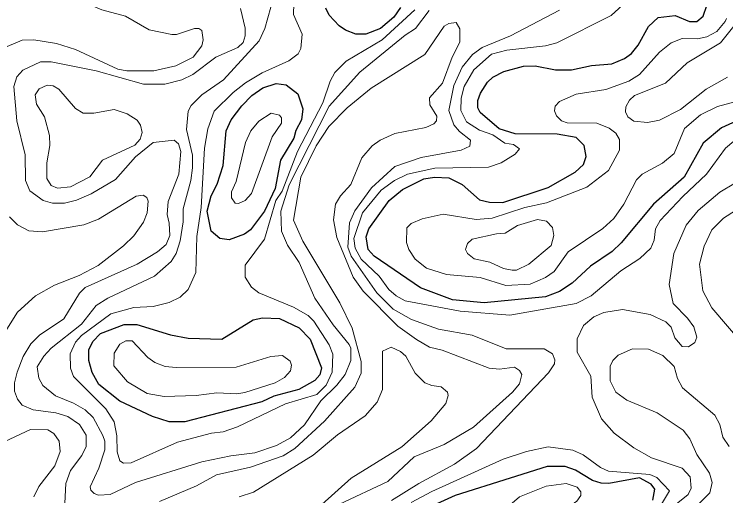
# Model space of a CAD drawing. Extents: x 577 to 602.9, y 7483.8 to 7511.6.
# Drawn here: x 595.447 to 596.947, y 7491.079 to 7492.093 of the extents above; entities that cross this region are included whole.
import ezdxf

# ---------------------------------------------------------------- set-up
doc = ezdxf.new("R2010")
doc.units = 0
doc.header["$LTSCALE"] = 0.032
doc.layers.add('1', color=7, linetype='Continuous', lineweight=25)
doc.layers.add('2', color=7, linetype='Continuous', lineweight=13)

msp = doc.modelspace()

# ---------------------------------------------------------------- linework, layer by layer
at = {"layer": '1'}
for points in [[(596.2618, 7492.1069), (596.2475, 7492.087), (596.2197, 7492.0631), (596.1886, 7492.0512), (596.1672, 7492.0512), (596.1457, 7492.0591), (596.1322, 7492.0687), (596.1115, 7492.091), (596.1044, 7492.1061)], [(597.0156, 7491.889), (596.9385, 7491.854), (596.8995, 7491.8214), (596.8598, 7491.7498), (596.7946, 7491.6934), (596.727, 7491.6115), (596.7079, 7491.5932), (596.6618, 7491.5622), (596.6236, 7491.5264), (596.5966, 7491.5089), (596.5672, 7491.4978), (596.4383, 7491.485), (596.3715, 7491.4914), (596.3039, 7491.5168), (596.2061, 7491.5836), (596.1934, 7491.5979), (596.1894, 7491.6242), (596.195, 7491.6409), (596.2379, 7491.7005), (596.2658, 7491.7236), (596.3111, 7491.7466), (596.3334, 7491.7498), (596.3636, 7491.7482), (596.3914, 7491.7347), (596.428, 7491.7021), (596.4495, 7491.6973), (596.4773, 7491.6965), (596.5727, 7491.7284), (596.63, 7491.7602), (596.6475, 7491.7769), (596.653, 7491.7936), (596.6491, 7491.8166), (596.6316, 7491.8333), (596.5918, 7491.8405), (596.5035, 7491.8413), (596.4693, 7491.8516), (596.4296, 7491.8858), (596.4248, 7491.8961), (596.4248, 7491.9112), (596.4304, 7491.9271), (596.4447, 7491.9502), (596.4566, 7491.9605), (596.4797, 7491.9725), (596.521, 7491.9836), (596.5457, 7491.9844), (596.5886, 7491.9757), (596.622, 7491.9757), (596.6642, 7491.9852), (596.7071, 7491.9884), (596.7341, 7491.9995), (596.7485, 7492.0106), (596.7628, 7492.0281), (596.7842, 7492.0671), (596.8049, 7492.0862), (596.8407, 7492.0902), (596.8709, 7492.0774), (596.886, 7492.0774), (596.8995, 7492.0886), (596.9075, 7492.1116)], [(596.7938, 7491.0699), (596.7978, 7491.093), (596.7898, 7491.1033), (596.7652, 7491.1169), (596.7007, 7491.1049), (596.6848, 7491.1057), (596.6665, 7491.1113), (596.6308, 7491.1328), (596.6085, 7491.1407), (596.5711, 7491.1407), (596.4925, 7491.1163), (596.3771, 7491.0795), (596.2857, 7491.0381)]]:
    msp.add_lwpolyline(points, dxfattribs=at)
for points in [[(595.9747, 7491.6783), (595.9453, 7491.6393), (595.9326, 7491.6298), (595.9008, 7491.6178), (595.8809, 7491.621), (595.8626, 7491.6361), (595.8539, 7491.6783), (595.8626, 7491.7109), (595.8753, 7491.7355), (595.8881, 7491.7745), (595.8944, 7491.8476), (595.9048, 7491.8707), (595.927, 7491.9001), (595.9485, 7491.9216), (595.9716, 7491.9383), (595.9994, 7491.947), (596.0209, 7491.9446), (596.0455, 7491.9256), (596.0559, 7491.8937), (596.0527, 7491.8707), (596.0407, 7491.8484), (596.0368, 7491.8317), (596.0089, 7491.7856), (595.9978, 7491.726)], [(595.7771, 7491.4181), (595.8141, 7491.4111), (595.8849, 7491.4087), (595.9509, 7491.4492), (595.9708, 7491.454), (596.0066, 7491.4524), (596.0479, 7491.4325), (596.071, 7491.4087), (596.0948, 7491.3483), (596.0916, 7491.3339), (596.0813, 7491.322), (596.0471, 7491.3029), (595.9946, 7491.2886), (595.9692, 7491.2767), (595.807, 7491.2345), (595.7744, 7491.2345), (595.7386, 7491.2457), (595.6702, 7491.2783), (595.6257, 7491.3133), (595.6121, 7491.3387), (595.605, 7491.3642), (595.605, 7491.3864), (595.6129, 7491.4039), (595.6296, 7491.4206), (595.6789, 7491.4397), (595.706, 7491.4397)]]:
    msp.add_lwpolyline(points, close=True, dxfattribs=at)
at = {"layer": '2'}
for points in [[(595.4324, 7492.025), (595.4642, 7492.0385), (595.4889, 7492.0393), (595.5366, 7492.0313), (595.5764, 7492.0186), (595.6662, 7491.9772), (595.6845, 7491.9741), (595.7418, 7491.9741), (595.7879, 7491.9844), (595.8245, 7492.0027), (595.8427, 7492.0265), (595.8459, 7492.0393), (595.8427, 7492.0584), (595.8364, 7492.0631), (595.8276, 7492.0631), (595.7895, 7492.0504), (595.7799, 7492.0504), (595.7322, 7492.0599), (595.6821, 7492.0886), (595.632, 7492.1021), (595.5867, 7492.122), (595.5382, 7492.1522), (595.4634, 7492.2341), (595.4086, 7492.2699)], [(595.9883, 7492.1077), (595.9755, 7492.0631), (595.9636, 7492.0369), (595.8889, 7491.955), (595.8427, 7491.9232), (595.8205, 7491.9009), (595.8141, 7491.889), (595.8109, 7491.85), (595.8229, 7491.7959), (595.8229, 7491.7697), (595.8197, 7491.7427), (595.8038, 7491.683), (595.8038, 7491.656), (595.7974, 7491.6162), (595.7887, 7491.5892), (595.7783, 7491.5725), (595.7433, 7491.5415), (595.6447, 7491.4954), (595.6201, 7491.4795), (595.5891, 7491.4405), (595.5255, 7491.3896), (595.5096, 7491.3729), (595.496, 7491.3506), (595.4992, 7491.3268), (595.508, 7491.3109), (595.5342, 7491.2894), (595.5724, 7491.2743), (595.597, 7491.26), (595.6137, 7491.2441), (595.6344, 7491.2059), (595.6384, 7491.194), (595.6384, 7491.1757)], [(596.292, 7492.1021), (596.2228, 7492.0393), (596.1473, 7491.9939), (596.1234, 7491.9701), (596.1131, 7491.9518), (596.098, 7491.9065), (596.0447, 7491.8039), (596.0121, 7491.7204), (595.9986, 7491.7005), (595.9747, 7491.6194), (595.9342, 7491.5645), (595.9342, 7491.5391), (595.9477, 7491.5184), (595.9628, 7491.5065), (596.036, 7491.4763), (596.067, 7491.4588), (596.0789, 7491.4469), (596.1115, 7491.3968), (596.1187, 7491.3769), (596.1179, 7491.3395), (596.1052, 7491.3117), (596.0853, 7491.2926), (596.0193, 7491.2727), (595.9183, 7491.2242), (595.8881, 7491.2139), (595.8634, 7491.2107), (595.7919, 7491.1916), (595.694, 7491.1487), (595.6781, 7491.1479), (595.6702, 7491.1526), (595.6646, 7491.1717), (595.6638, 7491.2051), (595.6583, 7491.2345), (595.6408, 7491.2624), (595.5724, 7491.33), (595.566, 7491.3475), (595.5652, 7491.3777), (595.5764, 7491.4023), (595.5891, 7491.4166), (595.6511, 7491.462), (595.6996, 7491.4755), (595.7402, 7491.4779), (595.7744, 7491.4858), (595.7974, 7491.497), (595.8141, 7491.5137), (595.83, 7491.5494), (595.8324, 7491.625), (595.8412, 7491.6862), (595.8483, 7491.8111), (595.8555, 7491.8516), (595.869, 7491.889), (595.9087, 7491.9279), (595.935, 7491.9486), (595.97, 7491.9693), (596.0264, 7491.9947), (596.0463, 7492.0098), (596.0519, 7492.021), (596.0543, 7492.0512), (596.036, 7492.0925), (596.0368, 7492.1156)], [(596.9862, 7491.8437), (596.9465, 7491.8111), (596.9067, 7491.7562), (596.8566, 7491.7093), (596.8089, 7491.6584), (596.7993, 7491.6409), (596.7962, 7491.617), (596.789, 7491.6003), (596.7659, 7491.5789), (596.7262, 7491.5526), (596.6634, 7491.5001), (596.6316, 7491.4842), (596.4924, 7491.4596), (596.3874, 7491.4675), (596.2713, 7491.4898), (596.2523, 7491.5001), (596.2372, 7491.5137), (596.2165, 7491.5415), (596.1791, 7491.5773), (596.1664, 7491.6003), (596.1632, 7491.621), (596.1815, 7491.6751), (596.2212, 7491.7228), (596.2491, 7491.7427), (596.2761, 7491.7562), (596.3342, 7491.7689), (596.4471, 7491.7713), (596.4741, 7491.78), (596.5035, 7491.7983), (596.5123, 7491.8095), (596.4996, 7491.819), (596.4813, 7491.8214), (596.4566, 7491.8389), (596.428, 7491.8492), (596.401, 7491.8667), (596.389, 7491.8906), (596.3898, 7491.916), (596.3962, 7491.9407), (596.4161, 7491.9757), (596.4534, 7492.009), (596.486, 7492.017), (596.5672, 7492.0265), (596.591, 7492.0329), (596.7055, 7492.0902), (596.7381, 7492.1196)], [(595.4483, 7491.299), (595.4483, 7491.3172), (595.4539, 7491.3395), (595.4666, 7491.3721), (595.4825, 7491.3992), (595.5008, 7491.4174), (595.5517, 7491.4516), (595.5851, 7491.5057), (595.597, 7491.5176), (595.7068, 7491.5669), (595.7497, 7491.5924), (595.768, 7491.6083), (595.7752, 7491.6274), (595.7744, 7491.6528), (595.7696, 7491.6711), (595.772, 7491.6989), (595.7942, 7491.7562), (595.799, 7491.8039), (595.7934, 7491.8198), (595.7847, 7491.8277), (595.7402, 7491.823), (595.7028, 7491.7928), (595.6607, 7491.7451), (595.6098, 7491.7148), (595.5787, 7491.7013), (595.5533, 7491.695), (595.5279, 7491.695), (595.5088, 7491.7005), (595.4801, 7491.7212), (595.4714, 7491.7427), (595.4706, 7491.7967), (595.4531, 7491.8683), (595.4467, 7491.9407), (595.4531, 7491.9613), (595.4658, 7491.9749), (595.5032, 7491.9931), (595.5255, 7491.9931), (595.6201, 7491.9741), (595.7203, 7491.9454), (595.7648, 7491.9454), (595.8006, 7491.955), (595.8237, 7491.9661), (595.8722, 7492.0027), (595.9191, 7492.0226), (595.9302, 7492.0337), (595.9342, 7492.0472), (595.9342, 7492.0639), (595.9246, 7492.1053)], [(595.6384, 7491.1757), (595.6257, 7491.1375), (595.6074, 7491.0978), (595.609, 7491.0906), (595.6161, 7491.0835), (595.6249, 7491.0803), (595.6495, 7491.0819), (595.7028, 7491.1073), (595.8427, 7491.1503), (595.904, 7491.163), (595.9549, 7491.1693), (596.0002, 7491.1852), (596.0296, 7491.2012), (596.059, 7491.2282), (596.094, 7491.2791), (596.1274, 7491.3117), (596.1449, 7491.3347), (596.1568, 7491.3642), (596.1568, 7491.3896), (596.1537, 7491.3976), (596.1195, 7491.4389), (596.0813, 7491.4954), (596.0479, 7491.5701), (596.0233, 7491.6067), (596.0105, 7491.6361), (596.0097, 7491.6783), (596.0272, 7491.7339), (596.1115, 7491.8993), (596.1759, 7491.9709), (596.2713, 7492.0488), (596.2936, 7492.0631), (596.3222, 7492.1005)], [(596.5966, 7492.1013), (596.4932, 7492.0472), (596.4336, 7492.0226), (596.4137, 7492.0083), (596.3914, 7491.9812), (596.3739, 7491.9431), (596.3636, 7491.8906), (596.3739, 7491.8604), (596.3859, 7491.846), (596.4089, 7491.8277), (596.4081, 7491.815), (596.3898, 7491.8071), (596.3055, 7491.7912), (596.2499, 7491.7721)], [(596.3517, 7491.6719), (596.4208, 7491.6608), (596.455, 7491.6639), (596.5234, 7491.6862), (596.5695, 7491.6958), (596.6546, 7491.7291), (596.6999, 7491.7641), (596.723, 7491.8071), (596.723, 7491.8293), (596.7158, 7491.8429), (596.7015, 7491.8532), (596.6757, 7491.8637), (596.6133, 7491.8643), (596.6013, 7491.8683), (596.5902, 7491.8794), (596.5862, 7491.8898), (596.5878, 7491.8993), (596.5966, 7491.9089), (596.6316, 7491.9248), (596.6944, 7491.9343), (596.7429, 7491.9518), (596.7652, 7491.9661), (596.8073, 7492.013), (596.8319, 7492.0329), (596.855, 7492.0417), (596.8876, 7492.0409), (596.9075, 7492.0456), (596.9282, 7492.0568), (596.9457, 7492.0774), (596.9488, 7492.0838)], [(596.133, 7491.0612), (596.2348, 7491.1089), (596.2904, 7491.1614), (596.354, 7491.1868), (596.4153, 7491.2234), (596.498, 7491.2974), (596.5123, 7491.3149), (596.5171, 7491.3347), (596.5123, 7491.3427), (596.5019, 7491.3498), (596.4701, 7491.3459), (596.4487, 7491.3475), (596.3493, 7491.3856), (596.323, 7491.392), (596.2952, 7491.4079), (596.2562, 7491.4365), (596.1831, 7491.5097), (596.1616, 7491.5391), (596.1274, 7491.6226), (596.1203, 7491.66), (596.125, 7491.6934), (596.1354, 7491.7109), (596.1568, 7491.7347), (596.1799, 7491.7904), (596.2022, 7491.8158), (596.2189, 7491.8277), (596.2499, 7491.8421), (596.3151, 7491.8548), (596.3318, 7491.8619), (596.3373, 7491.8683), (596.3381, 7491.8786), (596.3238, 7491.9025), (596.323, 7491.9168), (596.3501, 7491.9478), (596.3707, 7492.0027), (596.3866, 7492.0345), (596.3866, 7492.0623), (596.3787, 7492.0758), (596.3636, 7492.0735), (596.354, 7492.0679), (596.3127, 7492.0083), (596.1998, 7491.9375), (596.1489, 7491.8961), (596.1107, 7491.8564), (596.0837, 7491.8158), (596.0513, 7491.7501), (596.036, 7491.6592), (596.0559, 7491.6154), (596.1338, 7491.485), (596.16, 7491.4318), (596.1791, 7491.3618), (596.1791, 7491.3371), (596.1656, 7491.3077), (596.1012, 7491.2361), (596.0392, 7491.1789), (596.0145, 7491.163), (595.9453, 7491.1391), (595.8738, 7491.1232), (595.8316, 7491.1002), (595.7537, 7491.0668)], [(596.9639, 7492.0679), (596.9361, 7492.0329)], [(596.9361, 7492.0329), (596.8661, 7491.9908), (596.82, 7491.9478), (596.7548, 7491.9216), (596.7445, 7491.912), (596.7365, 7491.8977), (596.7357, 7491.8874), (596.7405, 7491.8771), (596.7532, 7491.8675), (596.7826, 7491.8651), (596.8073, 7491.8699), (596.8518, 7491.8922), (596.9059, 7491.9351), (596.9512, 7491.9605)], [(596.9798, 7491.912), (596.9298, 7491.8985), (596.894, 7491.881), (596.8606, 7491.8524), (596.8383, 7491.7999), (596.8137, 7491.7792), (596.7707, 7491.7562), (596.7588, 7491.7443), (596.7325, 7491.6934), (596.7111, 7491.6631), (596.688, 7491.6417), (596.6149, 7491.5924), (596.5854, 7491.551), (596.5672, 7491.5383), (596.5353, 7491.5248), (596.4837, 7491.5216), (596.4296, 7491.5383), (596.3588, 7491.5447), (596.3167, 7491.5582), (596.2928, 7491.5773), (596.2793, 7491.5979), (596.2745, 7491.6123), (596.2753, 7491.6433), (596.2841, 7491.652), (596.3071, 7491.6624), (596.3517, 7491.6719)], [(596.2499, 7491.7721), (596.2006, 7491.7276), (596.1656, 7491.6791), (596.1545, 7491.6536), (596.1505, 7491.6027), (596.1576, 7491.5836), (596.2117, 7491.5065), (596.2459, 7491.4723), (596.2849, 7491.45), (596.3421, 7491.4302), (596.4129, 7491.4174), (596.4845, 7491.3888), (596.5648, 7491.3888), (596.5823, 7491.3777), (596.587, 7491.365), (596.5862, 7491.357), (596.5735, 7491.3379), (596.4216, 7491.1789), (596.3755, 7491.1455), (596.3, 7491.1049), (596.2427, 7491.0692)], [(596.8208, 7491.0437), (596.8677, 7491.0819), (596.8741, 7491.0954), (596.8725, 7491.1192), (596.855, 7491.1375), (596.7906, 7491.159), (596.7532, 7491.1797), (596.7119, 7491.2107), (596.6856, 7491.2409), (596.6658, 7491.287), (596.6626, 7491.3308), (596.6339, 7491.3817), (596.6339, 7491.4095), (596.6475, 7491.4373), (596.6689, 7491.4556), (596.6904, 7491.4651), (596.7294, 7491.4715), (596.7882, 7491.4604), (596.8208, 7491.4453), (596.8319, 7491.4341), (596.8399, 7491.4119), (596.855, 7491.3936), (596.8685, 7491.3928), (596.882, 7491.4015), (596.886, 7491.4127), (596.8797, 7491.4349), (596.8669, 7491.4532), (596.8367, 7491.4842), (596.828, 7491.524), (596.8375, 7491.5892), (596.8638, 7491.6488), (596.8892, 7491.6798), (596.9345, 7491.718), (597.0005, 7491.7578)], [(595.5843, 7491.5431), (595.6241, 7491.5638), (595.6781, 7491.6051), (595.6996, 7491.6266), (595.7203, 7491.6552), (595.7274, 7491.6751), (595.7298, 7491.6997), (595.7267, 7491.7069), (595.7195, 7491.7117), (595.7044, 7491.7101), (595.6249, 7491.6616), (595.5939, 7491.6496), (595.5072, 7491.6345), (595.4786, 7491.6369), (595.4547, 7491.6496), (595.4372, 7491.6663)], [(596.9934, 7491.6958), (596.9425, 7491.6639), (596.9178, 7491.6393), (596.9019, 7491.6043), (596.8916, 7491.5669), (596.8987, 7491.5105), (596.9178, 7491.4747), (596.9798, 7491.4023)], [(595.4889, 7491.0771), (595.4992, 7491.0986), (595.5334, 7491.1423), (595.5446, 7491.1725), (595.5422, 7491.194), (595.531, 7491.2099), (595.5183, 7491.2178), (595.4817, 7491.2186), (595.4165, 7491.1884), (595.4022, 7491.1884), (595.3903, 7491.1932), (595.3736, 7491.2099), (595.3672, 7491.2226), (595.3625, 7491.2664), (595.3648, 7491.2902), (595.38, 7491.3204), (595.4126, 7491.365), (595.4316, 7491.4302), (595.4547, 7491.4659), (595.4921, 7491.5001), (595.5326, 7491.5224), (595.5843, 7491.5431)], [(596.0956, 7491.0604), (596.1576, 7491.1161), (596.2642, 7491.1821), (596.3262, 7491.2369), (596.3572, 7491.2735), (596.362, 7491.2902), (596.3604, 7491.2974), (596.3477, 7491.3085), (596.3278, 7491.3109), (596.3127, 7491.3172), (596.2928, 7491.3371), (596.2729, 7491.3729), (596.2618, 7491.3825), (596.2419, 7491.392), (596.2236, 7491.3832), (596.2236, 7491.3029), (596.2125, 7491.2759), (596.1871, 7491.2473), (596.129, 7491.2075), (596.0773, 7491.1646), (595.9517, 7491.0866), (595.9215, 7491.0771)], [(596.9544, 7491.1829), (596.9409, 7491.2027), (596.9345, 7491.229), (596.9242, 7491.2489), (596.8558, 7491.3061), (596.8455, 7491.326), (596.8383, 7491.3514), (596.8145, 7491.3745), (596.7842, 7491.388), (596.7508, 7491.3888), (596.7206, 7491.3753), (596.7095, 7491.3642), (596.7039, 7491.3522), (596.7039, 7491.3212), (596.7158, 7491.2974), (596.7389, 7491.2807), (596.8025, 7491.2536), (596.8574, 7491.2171), (596.8717, 7491.1988), (596.886, 7491.1662), (596.9131, 7491.1264), (596.9186, 7491.1073)], [(595.5541, 7491.0636), (595.5565, 7491.1049), (595.566, 7491.132), (595.5899, 7491.1638), (595.5994, 7491.1829), (595.5994, 7491.2067), (595.5851, 7491.229), (595.5605, 7491.2457), (595.535, 7491.2536), (595.4873, 7491.26), (595.4642, 7491.2695), (595.4547, 7491.2823), (595.4483, 7491.299)], [(596.8033, 7491.0477), (596.8288, 7491.0898), (596.8017, 7491.1177), (596.7874, 7491.124), (596.6999, 7491.1312), (596.6832, 7491.1383), (596.6467, 7491.1654), (596.6252, 7491.1749), (596.5727, 7491.1821), (596.5274, 7491.1725), (596.4781, 7491.1558), (596.3278, 7491.0882), (596.2841, 7491.0652)], [(596.9186, 7491.1073), (596.9138, 7491.0851), (596.8622, 7491.0342)]]:
    msp.add_lwpolyline(points, dxfattribs=at)
for points in [[(595.5159, 7491.78), (595.5159, 7491.7474), (595.5255, 7491.7323), (595.539, 7491.7268), (595.566, 7491.7299), (595.6066, 7491.7506), (595.6336, 7491.7856), (595.702, 7491.8174), (595.7131, 7491.8301), (595.7171, 7491.8437), (595.7139, 7491.8596), (595.7068, 7491.8699), (595.6853, 7491.8834), (595.6583, 7491.8922), (595.6153, 7491.885), (595.5931, 7491.885), (595.5764, 7491.8945), (595.5414, 7491.9351), (595.5294, 7491.9423), (595.5167, 7491.9438), (595.5, 7491.9359), (595.4913, 7491.9232), (595.4945, 7491.9033), (595.5112, 7491.8771), (595.5215, 7491.8373), (595.5223, 7491.8166)], [(595.9151, 7491.7411), (595.9056, 7491.7188), (595.9056, 7491.7061), (595.9135, 7491.695), (595.9199, 7491.6942), (595.9342, 7491.7005), (595.9477, 7491.7156), (595.9914, 7491.8349), (596.0105, 7491.8635), (596.0105, 7491.8747), (596.0066, 7491.8802), (595.9891, 7491.885), (595.9628, 7491.8675), (595.9461, 7491.8476), (595.935, 7491.823)], [(596.4638, 7491.6305), (596.4821, 7491.6321), (596.5083, 7491.648), (596.5505, 7491.6608), (596.5695, 7491.6576), (596.5823, 7491.6441), (596.5846, 7491.6274), (596.5791, 7491.6059), (596.5322, 7491.5669), (596.5059, 7491.5542), (596.4972, 7491.5542), (596.4789, 7491.5574), (596.4503, 7491.5709), (596.4169, 7491.5781), (596.4026, 7491.5892), (596.3986, 7491.5979), (596.4026, 7491.6099), (596.4129, 7491.6194)], [(595.7887, 7491.3491), (595.9151, 7491.3498), (595.9883, 7491.3721), (596.0129, 7491.3745), (596.0288, 7491.3626), (596.032, 7491.3538), (596.0296, 7491.3419), (596.0169, 7491.3284), (595.9978, 7491.3172), (595.9334, 7491.2966), (595.9167, 7491.2934), (595.8746, 7491.2958), (595.8308, 7491.2902), (595.7632, 7491.2878), (595.7274, 7491.2942), (595.6861, 7491.3188), (595.6575, 7491.353), (595.6583, 7491.3793), (595.6702, 7491.3984), (595.6829, 7491.4055), (595.6964, 7491.4055), (595.729, 7491.3705), (595.7441, 7491.3594), (595.7656, 7491.3514)], [(596.3819, 7491.031), (596.4455, 7491.0517), (596.4924, 7491.0596), (596.5123, 7491.0771), (596.5687, 7491.0994), (596.6109, 7491.1049), (596.6339, 7491.097), (596.6419, 7491.0874), (596.6419, 7491.0795), (596.6332, 7491.0676), (596.6188, 7491.0572), (596.5839, 7491.0429), (596.5171, 7491.0238), (596.4638, 7491.0159), (596.3866, 7490.9865), (596.3652, 7490.9872), (596.3517, 7490.996), (596.3564, 7491.0103), (596.3684, 7491.023)]]:
    msp.add_lwpolyline(points, close=True, dxfattribs=at)

doc.saveas('drawing.dxf')
